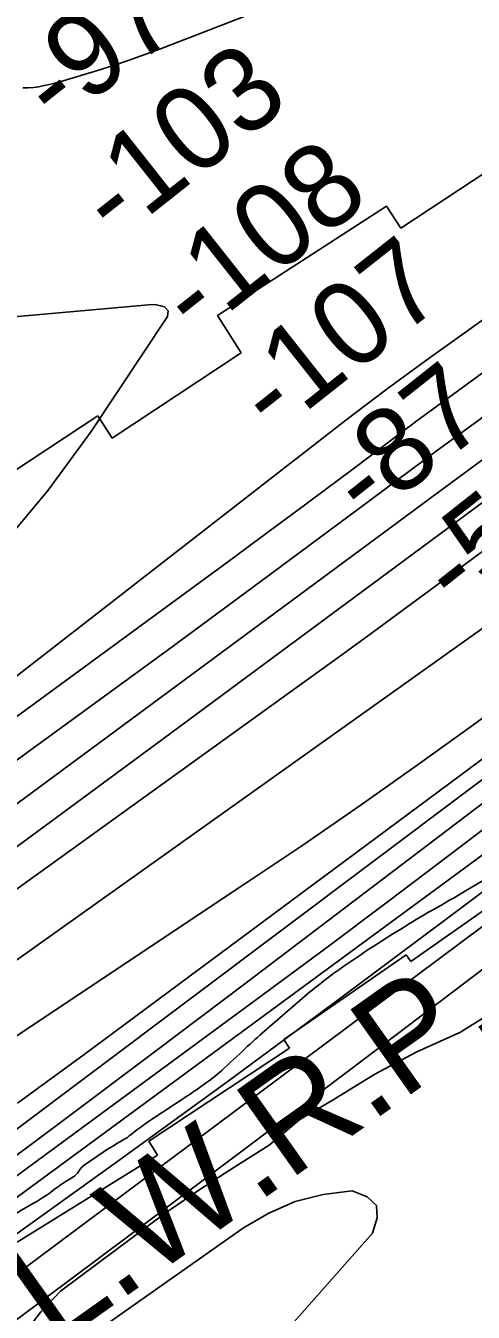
# Model space of a CAD drawing. Extents: x 3445503 to 3483459, y 540493 to 566012.
# Drawn here: x 3479688 to 3480044, y 553382 to 554407 of the extents above; entities that cross this region are included whole.
import ezdxf

# ---------------------------------------------------------------- set-up
doc = ezdxf.new("R2010")
doc.units = 0
for name, color, linetype in [('V-RIVR-EDGE', 7, 'Continuous'), ('V-RIVR-RANG', 7, 'Continuous'), ('V-RRAP-RVMT', 7, 'Continuous'), ('V-SITE-VEGE', 7, 'Continuous'), ('V-TOPO-DPTH', 7, 'Continuous'), ('V-TOPO-MAJR', 7, 'Continuous'), ('V-TOPO-MINR', 7, 'Continuous'), ('V-TOPO-WATR', 7, 'Continuous'), ('V-TOPO-WATR-IDEN', 7, 'Continuous')]:
    doc.layers.add(name, color=color, linetype=linetype)

msp = doc.modelspace()

# ---------------------------------------------------------------- linework, layer by layer
at = {"layer": 'V-RIVR-EDGE'}
for points in [[(3481254.7, 554696.3), (3481249.5, 554691.5), (3481228.6, 554672.8), (3481211.8, 554656.8), (3481202.4, 554644.3), (3481194.4, 554636.7), (3481170.4, 554616.2), (3481159.9, 554607.2), (3481142.1, 554591.6), (3481101.7, 554555.6), (3481092.3, 554547.3), (3481074.9, 554534.8), (3481052.3, 554517.8), (3481019.5, 554491.8), (3481008.7, 554483.2), (3481000, 554481.4), (3480995.9, 554478.3), (3480992.7, 554474.5), (3480987.5, 554466.5), (3480984, 554462), (3480978.8, 554459.9), (3480973.2, 554458.6), (3480968.3, 554455.8), (3480958.2, 554445.4), (3480944.3, 554438.5), (3480935.6, 554431.2), (3480925.1, 554421.1), (3480919.6, 554414.9), (3480914.3, 554411.4), (3480906.7, 554409.7), (3480898.7, 554403.5), (3480879.5, 554388.9), (3480862.5, 554373), (3480852.3, 554364), (3480845.4, 554358.1), (3480841.5, 554351.8), (3480838.1, 554348.7), (3480831.8, 554346.3), (3480829, 554343.5), (3480822.7, 554336.2), (3480820.6, 554332.4), (3480815.8, 554326.9), (3480810.9, 554324.1), (3480805, 554319.2), (3480798.7, 554311.6), (3480783, 554296.3), (3480767.7, 554284.2), (3480756.5, 554271.7), (3480751.6, 554265.1), (3480749.2, 554261.3), (3480745.7, 554258.5), (3480737, 554253.7), (3480727.6, 554246.1), (3480714.4, 554233.9), (3480707.4, 554225.6), (3480692.4, 554215.9), (3480657.9, 554191), (3480639.8, 554178.2), (3480628, 554169.5), (3480623.5, 554168.1), (3480618.3, 554166.7), (3480614.1, 554163.3), (3480605.4, 554158.8), (3480600.8, 554154.6), (3480594.6, 554149.1), (3480586.2, 554141.1), (3480573, 554130.7), (3480543, 554110.6), (3480504, 554084.3), (3480488, 554075.3), (3480485.6, 554072.2), (3480484.2, 554069.7), (3480478.3, 554064.5), (3480469.9, 554059), (3480460.8, 554052.1), (3480456, 554051.7), (3480451.4, 554048.6), (3480446.9, 554043.4), (3480445.9, 554040.6), (3480433.3, 554034.7), (3480412.4, 554023.7), (3480375.5, 553994.6), (3480330.9, 553955.7), (3480321.5, 553945.3), (3480314.6, 553942.6), (3480310.7, 553939.8), (3480309.3, 553937), (3480307.9, 553934.6), (3480303.8, 553933.2), (3480297.5, 553929.4), (3480292.3, 553923.5), (3480284.6, 553915.9), (3480279, 553908.2), (3480269.3, 553898.9), (3480236.9, 553872.9), (3480217.4, 553857.3), (3480202.7, 553842.7), (3480192.3, 553828.2), (3480182.5, 553819.1), (3480166.5, 553805.6), (3480151.5, 553794.5), (3480129.9, 553778.9), (3480114.9, 553769.9), (3480109, 553765.4), (3480095.8, 553752.6), (3480091.6, 553748.1), (3480084.6, 553746), (3480082.5, 553742.9), (3480078, 553738.1), (3480068.3, 553731.5), (3480058.2, 553728.4), (3480039.7, 553718.7), (3480011.5, 553702.4), (3479962.1, 553671.9), (3479924.1, 553645.3), (3479892.4, 553618.6), (3479860.7, 553590.5), (3479841.2, 553572.5), (3479822.1, 553558.3), (3479795.3, 553540.6), (3479781, 553530.9), (3479768.8, 553521.5)], [(3479768.8, 553521.5), (3479746.8, 553508), (3479737.4, 553501.5), (3479731.2, 553496.3), (3479729.1, 553493.1), (3479725.6, 553490), (3479718.3, 553485.5), (3479706.4, 553476.9), (3479686.3, 553464.7), (3479678.2, 553459.5), (3479670.2, 553450.5), (3479665, 553441.5), (3479660.8, 553438.7), (3479644.1, 553429.4), (3479636.4, 553424.5), (3479630.5, 553419.3), (3479624.3, 553415.9), (3479613.8, 553408.6), (3479606.8, 553403.1), (3479601.3, 553397.9), (3479591.2, 553391.6), (3479577.9, 553387.1), (3479560.9, 553376.8), (3479543.1, 553362.2), (3479535.8, 553352.5), (3479527.8, 553346.2), (3479509, 553333.4), (3479481.8, 553316.5), (3479463.4, 553304), (3479444.6, 553290.5), (3479413.6, 553266.9), (3479396.5, 553253.1), (3479388.1, 553245.8), (3479367.2, 553230.2), (3479334.5, 553209.1), (3479314.3, 553195.9), (3479313.6, 553194.5), (3479310.8, 553192.4), (3479300.7, 553188.3), (3479298.7, 553187.2), (3479295.2, 553183.1), (3479290.3, 553178.2), (3479283, 553173.4), (3479278.1, 553170.6), (3479275.3, 553170.3), (3479273.9, 553170.3), (3479272.5, 553172), (3479268.4, 553168.2), (3479263.5, 553163.7), (3479260.7, 553162), (3479256.9, 553159.5), (3479254.1, 553156.8), (3479250.6, 553156.1), (3479247.1, 553157.1), (3479245.4, 553157.1), (3479244, 553155), (3479240.9, 553149.5), (3479226.2, 553141.2), (3479210.2, 553131.1), (3479205.3, 553125.2), (3479200.5, 553121.4), (3479197, 553121.1), (3479190.7, 553124.2), (3479181.7, 553116.6), (3479172.6, 553109), (3479165, 553106.2), (3479157.3, 553102.8), (3479146.2, 553097.9), (3479136.8, 553091.4), (3479123.2, 553082), (3479107.9, 553071.6), (3479086.3, 553058.8), (3479076.5, 553055.3), (3479062.6, 553051.2), (3479060.5, 553049.8), (3479055.6, 553042.9), (3479050.4, 553038.7), (3479038.2, 553033.5), (3479032.3, 553029), (3479026.8, 553025.9), (3479019.4, 553023.5), (3479013.5, 553021.4), (3479007.6, 553016.9), (3478996.8, 553006.9), (3478989.8, 553002.4), (3478977, 552993.7), (3478963.4, 552987.1), (3478949.1, 552976.4), (3478929.6, 552960.5), (3478919.8, 552952.5), (3478912.9, 552948), (3478904.2, 552943.5), (3478895.8, 552940), (3478888.2, 552936.6), (3478872.9, 552926.5), (3478856.1, 552916.8), (3478849.2, 552911.6), (3478840.5, 552906.1), (3478830.4, 552901.6), (3478823.1, 552896.8), (3478809.5, 552888.1), (3478791, 552877), (3478782, 552871.8), (3478772.2, 552865.9), (3478747.2, 552851.8), (3478719.7, 552837.6), (3478680, 552815.4), (3478675.1, 552812), (3478668.5, 552811.3), (3478665.4, 552810.6), (3478658.8, 552806.1), (3478650.7, 552797.8), (3478644.1, 552795), (3478637.5, 552791.2), (3478629.9, 552790.2), (3478624.7, 552788.4), (3478615.9, 552781.9), (3478609.7, 552777), (3478596.4, 552769.4), (3478586.4, 552764.2), (3478563.7, 552755.2), (3478549.1, 552747.3), (3478537.6, 552739.6), (3478534.5, 552736.5), (3478530.3, 552735.5), (3478525.8, 552736.9), (3478523.4, 552735.8), (3478508.7, 552726.8), (3478487.2, 552713), (3478471.8, 552704.7), (3478459.7, 552698.1), (3478454.8, 552698.1), (3478447.1, 552695.4), (3478428, 552686.7), (3478402.6, 552675.3), (3478364.3, 552653.9), (3478354.5, 552649), (3478341.3, 552642.8), (3478325.3, 552634.5), (3478319, 552632.1), (3478313.5, 552631), (3478306.5, 552627.2), (3478298.5, 552622.7), (3478288.8, 552617.5), (3478282.2, 552615.1), (3478278.3, 552612.7), (3478266.5, 552608.6), (3478237.6, 552595.8), (3478219.2, 552586.4), (3478213.9, 552583), (3478209.8, 552580.2), (3478197.2, 552577.1), (3478186.4, 552571.6), (3478177.4, 552566), (3478168, 552560.8), (3478155.8, 552555.3), (3478148.9, 552550.4), (3478134.9, 552543.9), (3478115.8, 552536.3), (3478104, 552529.4), (3478095.6, 552523.5), (3478092.5, 552521.7), (3478089, 552519.7), (3478085.1, 552515.5), (3478080.3, 552513.8), (3478067.4, 552510.3), (3478053.1, 552498.9), (3478047.6, 552497.5), (3478043, 552496.8), (3478041.3, 552495.8), (3478039.2, 552493.7), (3478021.1, 552479.8), (3478004, 552467.7), (3477990.8, 552457.7), (3477982.1, 552452.8), (3477973, 552444.9), (3477967.4, 552440.8)]]:
    msp.add_spline(points, degree=3, dxfattribs=at)
at = {"layer": 'V-RRAP-RVMT'}
for p, q in [((3479986.6, 554245.9), (3480101, 554321.4)), ((3479840.7, 554176.4), (3479975.3, 554263.5)), ((3479975.3, 554263.5), (3479986.6, 554245.9)), ((3479859.6, 554146.7), (3479840.7, 554176.4)), ((3479756.6, 554078.8), (3479859.6, 554146.7)), ((3479626.8, 554018.6), (3479745.3, 554096.4)), ((3479745.3, 554096.4), (3479756.6, 554078.8)), ((3480101.1, 553736.4), (3479994.7, 553661.8)), ((3479991, 553667), (3479893.4, 553599.5)), ((3479994.7, 553661.8), (3479991, 553667)), ((3479893.4, 553599.5), (3479898, 553592.6)), ((3479898, 553592.6), (3479785.8, 553518.4)), ((3479785.8, 553518.4), (3479792.7, 553507.3)), ((3479792.7, 553507.3), (3479681, 553438.1))]:
    msp.add_line(p, q, dxfattribs=at)
at = {"layer": 'V-SITE-VEGE'}
msp.add_lwpolyline([(3479684.3, 553362.4), (3479699.9, 553382.4), (3479715.4, 553398.9), (3479760.3, 553432.4), (3479799, 553461.2), (3479824.2, 553478.3), (3479841.7, 553489.9), (3479854.4, 553498.1), (3479881.7, 553515.2), (3479906.3, 553535.7), (3479932.9, 553551.4), (3479965.9, 553571.9), (3479999.5, 553589.6), (3480033.8, 553605.2), (3480066, 553625)], dxfattribs=at)
at = {"layer": 'V-TOPO-DPTH'}
for points in [[(3479611.8, 553614.1), (3480051.4, 553926.8), (3480075.3, 553944), (3480099.1, 553961.3), (3480122.7, 553978.9), (3480146.1, 553996.7), (3480560.5, 554313.7), (3480625, 554363.7), (3480689.1, 554414.2), (3480752.5, 554465.5), (3480815.6, 554517.4), (3480894.3, 554582.9), (3480917.5, 554602.5), (3480940.6, 554622.4), (3480963.3, 554642.5), (3480985.9, 554662.8), (3481177.5, 554837.9), (3481253.5, 554907.6)], [(3481253.5, 554907.6), (3481177.5, 554837.9), (3480985.9, 554662.8), (3480963.3, 554642.5), (3480940.6, 554622.4), (3480917.5, 554602.5), (3480894.3, 554582.9), (3480815.6, 554517.4), (3480752.5, 554465.5), (3480689.1, 554414.2), (3480625, 554363.7), (3480560.5, 554313.7), (3480146.1, 553996.7), (3480122.7, 553978.9), (3480099.1, 553961.3), (3480075.3, 553944), (3480051.4, 553926.8), (3479611.8, 553614.1)], [(3481254.4, 554759.1), (3481254.1, 554804.2), (3481199.7, 554754.1), (3481128.6, 554690.2), (3481010.4, 554586), (3480997.7, 554574.9), (3480984.9, 554564), (3480972, 554553.1), (3480959, 554542.4), (3480700, 554331.2), (3480609.2, 554257.6), (3480518.1, 554184.5), (3480426.5, 554112), (3480334.5, 554039.9), (3480182.5, 553921.5), (3480166.3, 553909), (3480150, 553896.5), (3480133.7, 553884.2), (3480117.3, 553871.9), (3479734.3, 553587.5), (3479681.3, 553548.8)], [(3479681.3, 553548.8), (3479734.3, 553587.5), (3480117.3, 553871.9), (3480133.7, 553884.2), (3480150, 553896.5), (3480166.3, 553909), (3480182.5, 553921.5), (3480334.5, 554039.9), (3480426.5, 554112), (3480518.1, 554184.5), (3480609.2, 554257.6), (3480700, 554331.2), (3480959, 554542.4), (3480972, 554553.1), (3480984.9, 554564), (3480997.7, 554574.9), (3481010.4, 554586), (3481128.6, 554690.2), (3481199.7, 554754.1), (3481254.1, 554804.2)], [(3479650, 553484.9), (3479720.8, 553537.3), (3479791.2, 553590.1), (3479861.4, 553643.1), (3480112.6, 553833.7), (3480139.8, 553854.4), (3480166.8, 553875.1), (3480193.8, 553896), (3480220.8, 553916.9), (3480648, 554250.8), (3480708, 554298), (3480767.7, 554345.6), (3480827.1, 554393.5), (3480886.2, 554441.8), (3480953.8, 554497.6), (3480978.8, 554518.3), (3481003.6, 554539.3), (3481028.3, 554560.4), (3481052.8, 554581.8), (3481254.4, 554759.1)], [(3481254.4, 554759.1), (3481052.8, 554581.8), (3481028.3, 554560.4), (3481003.6, 554539.3), (3480978.8, 554518.3), (3480953.8, 554497.6), (3480886.2, 554441.8), (3480827.1, 554393.5), (3480767.7, 554345.6), (3480708, 554298), (3480648, 554250.8), (3480220.8, 553916.9), (3480193.8, 553896), (3480166.8, 553875.1), (3480139.8, 553854.4), (3480112.6, 553833.7), (3479861.4, 553643.1), (3479791.2, 553590.1), (3479720.8, 553537.3), (3479650, 553484.9)], [(3479640.2, 553382.7), (3480177.8, 553783.5), (3480197, 553797.9), (3480216.2, 553812.4), (3480235.3, 553827), (3480254.3, 553841.6), (3480472.1, 554009.8), (3480569.9, 554086), (3480667.3, 554162.6), (3480764.2, 554239.9), (3480860.7, 554317.7), (3481017.2, 554444.7), (3481035.1, 554459.4), (3481053.1, 554474.1), (3481070.9, 554489), (3481088.6, 554504), (3481255, 554645.3), (3481254.6, 554710.3)], [(3480963.5, 554580.8), (3480343.9, 554081.3), (3480309.2, 554053.5), (3480274.5, 554025.8), (3480239.6, 553998.3), (3480204.6, 553970.9), (3480147, 553925.9), (3480140.7, 553921.1), (3480134.5, 553916.3), (3480128.2, 553911.6), (3480121.8, 553906.9), (3480044.8, 553850.6), (3479999.7, 553818.1), (3479954.4, 553786), (3479908.6, 553754.5), (3479862.5, 553723.5), (3479397.9, 553414.4)], [(3480963.5, 554580.8), (3480343.9, 554081.3), (3480309.2, 554053.5), (3480274.5, 554025.8), (3480239.6, 553998.3), (3480204.6, 553970.9), (3480147, 553925.9), (3480140.7, 553921.1), (3480134.5, 553916.3), (3480128.2, 553911.6), (3480121.8, 553906.9), (3480044.8, 553850.6), (3479999.7, 553818.1), (3479954.4, 553786), (3479908.6, 553754.5), (3479862.5, 553723.5), (3479397.9, 553414.4)], [(3479487, 553331.4), (3480128.8, 553803.3), (3480138.8, 553810.6), (3480148.7, 553818), (3480158.6, 553825.5), (3480168.5, 553832.9), (3480186.2, 553846.3), (3480188.3, 553847.9), (3480189.3, 553848.7), (3480190.3, 553849.5), (3480200.5, 553857.4), (3480206.7, 553862.1), (3480212.8, 553866.9), (3480218.9, 553871.7), (3480225, 553876.5), (3480919.1, 554427.1)], [(3480919.1, 554427.1), (3480225, 553876.5), (3480218.9, 553871.7), (3480212.8, 553866.9), (3480206.7, 553862.1), (3480200.5, 553857.4), (3480190.3, 553849.5), (3480189.3, 553848.7), (3480188.3, 553847.9), (3480186.2, 553846.3), (3480168.5, 553832.9), (3480158.6, 553825.5), (3480148.7, 553818), (3480138.8, 553810.6), (3480128.8, 553803.3), (3479487, 553331.4)]]:
    msp.add_lwpolyline(points, dxfattribs=at)
at = {"layer": 'V-TOPO-MAJR'}
for points in [[(3479615.6, 553838.8), (3479942.9, 554092.9), (3479959.4, 554105.5), (3479975.9, 554118), (3479992.5, 554130.2), (3480009.3, 554142.4), (3480611.8, 554572.8), (3480651.3, 554601.2), (3480690.7, 554629.8), (3480729.9, 554658.6), (3480769, 554687.5), (3480842.8, 554742.5), (3480844.9, 554744.1), (3480847.1, 554745.7), (3480849.1, 554747.5), (3480851.2, 554749.2), (3480878.6, 554773.1), (3480887.2, 554780.9), (3480895.6, 554789)], [(3479363.1, 553490.8), (3479910.3, 553884.7), (3479936.8, 553903.8), (3479963.2, 553923), (3479989.5, 553942.3), (3480015.8, 553961.7), (3480042, 553981.1), (3480068.3, 554000.5), (3480094.5, 554019.9), (3480120.8, 554039.3), (3480123.1, 554041), (3480150.5, 554061.3), (3480177.8, 554081.7), (3480205, 554102.3), (3480232.1, 554122.9), (3480899, 554631.2)], [(3479923.7, 554438.8), (3479795.1, 554388.9), (3479782.7, 554384.3), (3479770.2, 554379.8), (3479757.6, 554375.7), (3479744.9, 554371.7), (3479715, 554362.7), (3479710.9, 554361.6), (3479706.7, 554360.5), (3479702.5, 554359.6), (3479698.3, 554358.7), (3479694, 554358.1), (3479689.8, 554357.8), (3479685.5, 554357.8)]]:
    msp.add_lwpolyline(points, dxfattribs=at)
at = {"layer": 'V-TOPO-MINR'}
for points in [[(3479291.7, 553572.2), (3479853.5, 553983.6), (3479877.6, 554001.3), (3479901.6, 554019.1), (3479925.6, 554036.9), (3479949.5, 554054.9), (3479992.1, 554087), (3479994.7, 554088.9), (3479997.3, 554090.8), (3479999.8, 554092.7), (3480002.4, 554094.6), (3480068.2, 554142.6), (3480103.6, 554168.6), (3480138.9, 554194.7), (3480174.1, 554220.9), (3480209.3, 554247.2), (3480839.8, 554721.1), (3480848, 554727.4), (3480856.1, 554733.8), (3480864, 554740.4), (3480871.9, 554747.1), (3480958.9, 554822.9), (3481252.3, 555140.7)], [(3479663.2, 553809.6), (3479733.9, 553860.8), (3479804.4, 553912.3), (3479874.7, 553964.2), (3479952.6, 554022), (3479983.8, 554045.1), (3480015, 554068.2), (3480046.3, 554091.2), (3480077.6, 554114.3), (3480165, 554178.6), (3480239.8, 554234), (3480314.3, 554289.8), (3480388.5, 554346.1), (3480462.3, 554402.8), (3480836.2, 554691.9), (3480852.3, 554704.7), (3480868.3, 554717.7), (3480884, 554731), (3480899.5, 554744.6), (3481252.5, 555086.5)], [(3479491, 553647.3), (3479991.3, 554016.9), (3480011.6, 554031.8), (3480031.9, 554046.8), (3480052.1, 554061.7), (3480072.4, 554076.7), (3480584.1, 554453.8), (3480635.7, 554492.3), (3480686.8, 554531.3), (3480737.5, 554571), (3480787.7, 554611.1), (3480831.3, 554646.4), (3480859.3, 554669.6), (3480886.9, 554693.1), (3480914.1, 554717.1), (3480940.9, 554741.5), (3481188.5, 554971.7), (3481252.9, 555031.8)], [(3479611.8, 553614.1), (3480051.4, 553926.8), (3480075.3, 553944), (3480099.1, 553961.3), (3480122.7, 553978.9), (3480146.1, 553996.7), (3480560.5, 554313.7), (3480625, 554363.7), (3480689.1, 554414.2), (3480752.5, 554465.5), (3480815.6, 554517.4), (3480894.3, 554582.9), (3480917.5, 554602.5), (3480940.6, 554622.4), (3480963.3, 554642.5), (3480985.9, 554662.8), (3481177.5, 554837.9), (3481253.5, 554907.6)], [(3479681.3, 553548.8), (3479734.3, 553587.5), (3480117.3, 553871.9), (3480133.7, 553884.2), (3480150, 553896.5), (3480166.3, 553909), (3480182.5, 553921.5), (3480334.5, 554039.9), (3480426.5, 554112), (3480518.1, 554184.5), (3480609.2, 554257.6), (3480700, 554331.2), (3480959, 554542.4), (3480972, 554553.1), (3480984.9, 554564), (3480997.7, 554574.9), (3481010.4, 554586), (3481128.6, 554690.2), (3481199.7, 554754.1), (3481254.1, 554804.2)], [(3479442.9, 553349.8), (3480115.1, 553854.2), (3480136.5, 553870.4), (3480157.8, 553886.6), (3480179.1, 553902.9), (3480200.3, 553919.3), (3480463.7, 554124.2), (3480553, 554194.3), (3480642, 554264.8), (3480730.5, 554336), (3480818.6, 554407.7), (3480956.5, 554520.7), (3480975.3, 554536.3), (3480994, 554552), (3481012.5, 554567.9), (3481030.9, 554584), (3481207.3, 554739.7), (3481254.2, 554781.6)], [(3479650, 553484.9), (3479720.8, 553537.3), (3479791.2, 553590.1), (3479861.4, 553643.1), (3480112.6, 553833.7), (3480139.8, 553854.4), (3480166.8, 553875.1), (3480193.8, 553896), (3480220.8, 553916.9), (3480648, 554250.8), (3480708, 554298), (3480767.7, 554345.6), (3480827.1, 554393.5), (3480886.2, 554441.8), (3480953.8, 554497.6), (3480978.8, 554518.3), (3481003.6, 554539.3), (3481028.3, 554560.4), (3481052.8, 554581.8), (3481254.4, 554759.1)], [(3479467.3, 553334.3), (3479876, 553634.6), (3479926.6, 553672), (3479977, 553709.7), (3480027.1, 553747.6), (3480077.1, 553785.8), (3480110.1, 553811.1), (3480143.4, 553836.8), (3480176.7, 553862.6), (3480209.9, 553888.5), (3480243.1, 553914.4), (3480834.3, 554379.1), (3480864.6, 554403), (3480894.8, 554427.2), (3480924.8, 554451.6), (3480954.7, 554476.1), (3480984.4, 554500.8), (3481013.9, 554525.7), (3481043.2, 554550.9), (3481072.4, 554576.2), (3481254.5, 554735.3)], [(3479670.5, 553437.4), (3479760, 553501.7), (3479849.2, 553566.4), (3479937.8, 553631.8), (3480026.1, 553697.7), (3480182.1, 553814.9), (3480192.2, 553822.5), (3480202.2, 553830.1), (3480212.3, 553837.8), (3480222.3, 553845.5), (3480320.9, 553921.8), (3480380.1, 553967.8), (3480439.1, 554014), (3480497.8, 554060.6), (3480556.4, 554107.3), (3481021.5, 554480.9), (3481029.7, 554487.5), (3481037.9, 554494.2), (3481046, 554500.9), (3481054.1, 554507.7), (3481164.9, 554600.7), (3481228.3, 554654.2), (3481254.8, 554676.8)], [(3479640.2, 553382.7), (3480177.8, 553783.5), (3480197, 553797.9), (3480216.2, 553812.4), (3480235.3, 553827), (3480254.3, 553841.6), (3480472.1, 554009.8), (3480569.9, 554086), (3480667.3, 554162.6), (3480764.2, 554239.9), (3480860.7, 554317.7), (3481017.2, 554444.7), (3481035.1, 554459.4), (3481053.1, 554474.1), (3481070.9, 554489), (3481088.6, 554504), (3481255, 554645.3)], [(3479680.7, 553376.3), (3479769.9, 553443), (3479859, 553509.7), (3479947.9, 553576.8), (3480036.7, 553643.9), (3480173.5, 553747.8), (3480202.8, 553770), (3480231.9, 553792.3), (3480261.1, 553814.8), (3480290.1, 553837.3), (3480811.8, 554242.8), (3480855.4, 554277), (3480898.8, 554311.3), (3480941.9, 554346), (3480984.9, 554381), (3481012.5, 554403.6), (3481041.4, 554427.5), (3481070.2, 554451.5), (3481098.9, 554475.7), (3481127.4, 554500), (3481255.2, 554609.7)], [(3479397.9, 553414.4), (3479862.5, 553723.5), (3479908.6, 553754.5), (3479954.4, 553786), (3479999.7, 553818.1), (3480044.8, 553850.6), (3480121.8, 553906.9), (3480128.2, 553911.6), (3480134.5, 553916.3), (3480140.7, 553921.1), (3480147, 553925.9), (3480204.6, 553970.9), (3480239.6, 553998.3), (3480274.5, 554025.8), (3480309.2, 554053.5), (3480343.9, 554081.3), (3480963.5, 554580.8)], [(3479637.4, 553721.4), (3479717.4, 553780.2), (3479797.3, 553839.2), (3480030.4, 554011.6), (3480039.6, 554018.4), (3480048.8, 554025.2), (3480058.1, 554032), (3480067.3, 554038.8), (3480465.5, 554332.1), (3480539.7, 554387), (3480613.9, 554442)], [(3479668.7, 553992.8), (3479705.6, 554037.2), (3479739.8, 554084), (3479800.8, 554175.7), (3479801.4, 554180.1)], [(3479801.4, 554180.1), (3479798.3, 554183.4), (3479795.2, 554184.2), (3479792, 554184.9), (3479788.9, 554185.1), (3479785.6, 554185), (3479669.4, 554174.6)], [(3479573.6, 553247.1), (3479861.2, 553449.5), (3479881.4, 553461.2), (3479902.4, 553470.5), (3479924.8, 553475.9), (3479947.9, 553478.9), (3479959.8, 553474.2), (3479967.2, 553467.3), (3479967.9, 553457.3), (3479964.1, 553445.1), (3479841.2, 553305.9), (3479824.5, 553286.8), (3479808, 553267.7), (3479791.6, 553248.5), (3479775.3, 553229.2), (3479759.4, 553209.5), (3479744, 553189.6), (3479729.1, 553169.2), (3479714.7, 553148.4), (3479682, 553099.7)]]:
    msp.add_lwpolyline(points, dxfattribs=at)
at = {"layer": 'V-TOPO-WATR'}
msp.add_lwpolyline([(3479487, 553331.4), (3480128.8, 553803.3), (3480138.8, 553810.6), (3480148.7, 553818), (3480158.6, 553825.5), (3480168.5, 553832.9), (3480186.2, 553846.3), (3480188.3, 553847.9), (3480189.3, 553848.7), (3480190.3, 553849.5), (3480200.5, 553857.4), (3480206.7, 553862.1), (3480212.8, 553866.9), (3480218.9, 553871.7), (3480225, 553876.5), (3480919.1, 554427.1)], dxfattribs=at)

# ---------------------------------------------------------------- texts
at = {"layer": 'V-RIVR-RANG'}
for s, p in [('-97', (3479713, 554325.2)), ('-103', (3479759.7, 554234.6)), ('-108', (3479823.6, 554157.7)), ('-107', (3479885.6, 554079.2)), ('-87', (3479959.5, 554010.1)), ('-51', (3480031.6, 553939.7))]:
    msp.add_text(s, height=67, rotation=38.3223, dxfattribs=at).set_placement(p)
at = {"layer": 'V-TOPO-WATR-IDEN'}
msp.add_text('L.W.R.P.', height=83, rotation=35.3457, dxfattribs=at).set_placement((3479710.6, 553354.3))

doc.saveas('drawing.dxf')
